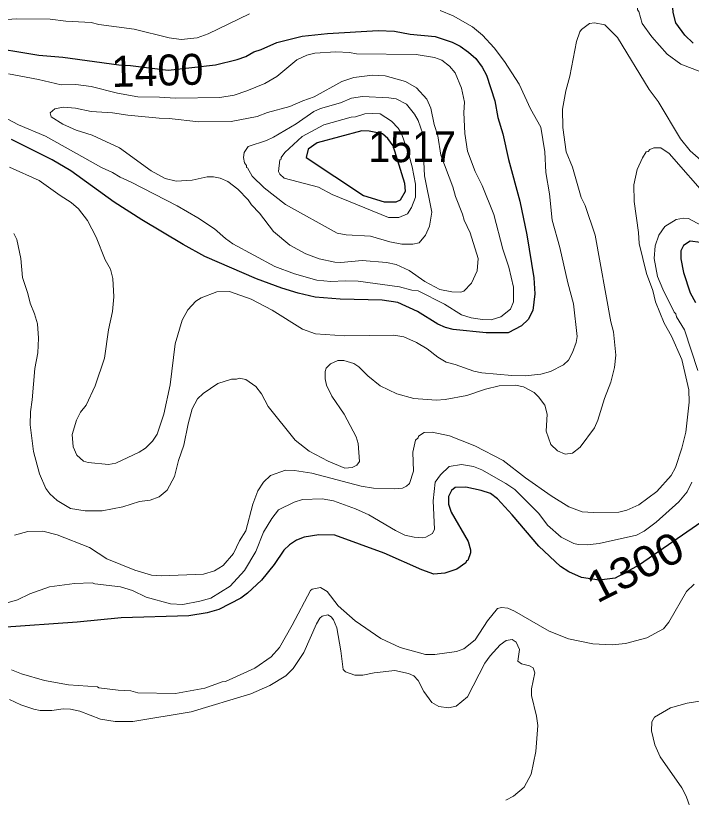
# Model space of a CAD drawing. Extents: x 598.3 to 623.2, y 6902.2 to 6930.1.
# Drawn here: x 602.248 to 603.994, y 6907.581 to 6909.6 of the extents above; entities that cross this region are included whole.
import ezdxf
from ezdxf.enums import TextEntityAlignment as Align

# ---------------------------------------------------------------- set-up
doc = ezdxf.new("R2010")
doc.units = 0
doc.header["$LTSCALE"] = 0.032
doc.layers.add('1', color=7, linetype='Continuous', lineweight=25)
doc.layers.add('2', color=7, linetype='Continuous', lineweight=13)
doc.layers.add('21', color=7, linetype='Continuous')
doc.layers.add('61', color=7, linetype='Continuous')

msp = doc.modelspace()

# ---------------------------------------------------------------- linework, layer by layer
at = {"layer": '1'}
for points in [[(603.9985, 6909.529), (603.9766, 6909.5502), (603.9539, 6909.5817), (603.9465, 6909.6088), (603.9441, 6909.647), (603.9471, 6909.667), (603.9513, 6909.6737), (603.953, 6909.6839), (603.9701, 6909.7117), (604.0021, 6909.7534)], [(602.1618, 6909.522), (602.3075, 6909.4985), (602.3701, 6909.4929), (602.5144, 6909.4734), (602.5447, 6909.4719), (602.6424, 6909.4595), (602.7643, 6909.473), (602.8201, 6909.4872), (602.8428, 6909.4952), (602.8633, 6909.5066), (602.8827, 6909.5126), (602.9224, 6909.5309), (602.9885, 6909.5471), (603.0533, 6909.5544), (603.1845, 6909.5617), (603.2266, 6909.5599), (603.2676, 6909.5528), (603.332, 6909.5463), (603.376, 6909.5316), (603.3965, 6909.5214), (603.4181, 6909.5064), (603.4366, 6909.4894), (603.4532, 6909.4673), (603.4647, 6909.4462), (603.486, 6909.3805), (603.494, 6909.3371), (603.507, 6909.2951), (603.5214, 6909.229), (603.5508, 6909.1214), (603.5685, 6909.0344), (603.5864, 6908.9232), (603.5894, 6908.8822), (603.5839, 6908.8391), (603.5722, 6908.8159), (603.5552, 6908.7989), (603.5204, 6908.7815), (603.4639, 6908.7807), (603.3787, 6908.7895), (603.3587, 6908.7949), (603.3384, 6908.8037), (603.2865, 6908.8358), (603.2351, 6908.8594), (603.1951, 6908.8655), (603.0862, 6908.8679), (603.0216, 6908.8736), (602.9782, 6908.8831), (602.9357, 6908.8962), (602.8706, 6908.9205), (602.7369, 6908.9785), (602.6809, 6909.009), (602.5743, 6909.0727), (602.5024, 6909.1188), (602.3907, 6909.1995), (602.3426, 6909.2275), (602.2371, 6909.2807)], [(604.0173, 6909.0145), (603.9906, 6909.0178), (603.9732, 6909.007), (603.9667, 6908.9926), (603.9662, 6908.9724), (603.9732, 6908.9373), (603.9907, 6908.8848), (604.0043, 6908.859)], [(603.7102, 6908.1489), (603.6771, 6908.1636), (603.6553, 6908.1779), (603.5996, 6908.2304), (603.531, 6908.3113), (603.4929, 6908.3525), (603.4745, 6908.366), (603.451, 6908.3739), (603.4114, 6908.3822), (603.3836, 6908.382), (603.3738, 6908.3735), (603.3661, 6908.358), (603.3661, 6908.3385), (603.3732, 6908.3178), (603.4169, 6908.2417), (603.4235, 6908.2204), (603.4235, 6908.213), (603.4166, 6908.1929), (603.4131, 6908.1919), (603.4111, 6908.1871), (603.3881, 6908.1708), (603.357, 6908.1606), (603.3288, 6908.1581), (603.2977, 6908.1686), (603.1997, 6908.2117), (603.0728, 6908.2588), (603.0312, 6908.2591), (602.9937, 6908.2535), (602.974, 6908.2453), (602.9559, 6908.2335), (602.9409, 6908.2193), (602.9155, 6908.1825), (602.8833, 6908.1425), (602.8473, 6908.1088), (602.8295, 6908.0961), (602.7728, 6908.0663), (602.7431, 6908.0581), (602.6958, 6908.0503), (602.5206, 6908.0447), (602.4068, 6908.0335), (602.2115, 6908.0198)], [(604.0321, 6908.3009), (603.8601, 6908.1822), (603.7972, 6908.1477), (603.7557, 6908.1422), (603.7102, 6908.1489)]]:
    msp.add_lwpolyline(points, dxfattribs=at)
msp.add_lwpolyline([(603.2314, 6909.1197), (603.2419, 6909.1245), (603.2556, 6909.1474), (603.2536, 6909.1672), (603.2236, 6909.2643), (603.21, 6909.283), (603.1962, 6909.2951), (603.1613, 6909.3019), (603.1423, 6909.3026), (603.0267, 6909.2714), (603.0036, 6909.2551), (602.9986, 6909.2336), (603.1471, 6909.136), (603.1997, 6909.1192)], close=True, dxfattribs=at)
at = {"layer": '2'}
for points in [[(604.0187, 6909.4552), (603.967, 6909.4748), (603.9316, 6909.5012), (603.8918, 6909.5458), (603.8666, 6909.5798), (603.8583, 6909.6113), (603.855, 6909.6154), (603.8556, 6909.649), (603.8606, 6909.6693), (603.8783, 6909.7177), (603.9042, 6909.7695), (603.918, 6909.7866), (603.9833, 6909.8454), (603.9988, 6909.8554)], [(602.8523, 6909.6052), (602.7458, 6909.5534), (602.7171, 6909.5431), (602.6754, 6909.5383), (602.6443, 6909.543), (602.5544, 6909.565), (602.4629, 6909.5778), (602.443, 6909.5828), (602.3775, 6909.586), (602.337, 6909.5908), (602.2501, 6909.5924), (602.1872, 6909.5875)], [(603.549, 6909.4231), (603.5106, 6909.482), (603.4844, 6909.5169), (603.4539, 6909.5499), (603.4284, 6909.5715), (603.3785, 6909.5996), (603.3448, 6909.6136)], [(603.4975, 6908.6446), (603.5393, 6908.6461), (603.5597, 6908.6417), (603.5876, 6908.6269), (603.5993, 6908.616), (603.6154, 6908.5946), (603.621, 6908.5706), (603.6187, 6908.5275), (603.6307, 6908.4923), (603.648, 6908.4765), (603.668, 6908.4673), (603.6864, 6908.4699), (603.7064, 6908.4855), (603.7439, 6908.5359), (603.7521, 6908.5555), (603.7691, 6908.6116), (603.7859, 6908.6533), (603.7951, 6908.6918), (603.7984, 6908.7238), (603.7927, 6908.7833), (603.7858, 6908.8095), (603.7456, 6909.0334), (603.7193, 6909.1099), (603.7092, 6909.1305), (603.6866, 6909.2093), (603.6705, 6909.2482), (603.6619, 6909.311), (603.6608, 6909.3588), (603.6694, 6909.4062), (603.6801, 6909.4441), (603.6972, 6909.5336), (603.7059, 6909.5587), (603.7101, 6909.5649), (603.7303, 6909.5803), (603.7432, 6909.5819), (603.77, 6909.5768), (603.803, 6909.5439), (603.8852, 6909.4096), (603.9082, 6909.3782), (603.9654, 6909.2819), (603.9903, 6909.2514), (604.018, 6909.2269)], [(602.2261, 6909.3338), (602.2557, 6909.3179), (602.3253, 6909.2888), (602.4694, 6909.2078), (602.4986, 6909.1948), (602.5177, 6909.1828), (602.5463, 6909.1702), (602.6653, 6909.109), (602.7184, 6909.0784), (602.7619, 6909.0494), (602.7902, 6909.0245), (602.8091, 6909.0112), (602.9179, 6908.9528), (602.9681, 6908.9337), (603.0259, 6908.917), (603.0624, 6908.9133), (603.0995, 6908.9158), (603.1332, 6908.9141), (603.24, 6908.8995), (603.2719, 6908.8915), (603.2881, 6908.8899), (603.3558, 6908.8553), (603.4, 6908.8275), (603.4253, 6908.82), (603.4544, 6908.8152), (603.4769, 6908.8146), (603.5019, 6908.8222), (603.5263, 6908.8421), (603.5344, 6908.8615), (603.5344, 6908.8987), (603.5223, 6908.9503), (603.5064, 6908.9973), (603.4835, 6909.0863), (603.4533, 6909.1613), (603.4351, 6909.1977), (603.4158, 6909.2499), (603.4082, 6909.2961), (603.4058, 6909.3502), (603.4081, 6909.3769), (603.4002, 6909.413), (603.3838, 6909.4524), (603.3688, 6909.4699), (603.3493, 6909.485), (603.3302, 6909.4921), (603.2824, 6909.5001), (603.1286, 6909.5017), (603.1105, 6909.505), (603.0756, 6909.5067), (603.0211, 6909.5037), (603.0001, 6909.4985), (602.9745, 6909.4859), (602.9228, 6909.4434), (602.8915, 6909.4247), (602.8456, 6909.4058), (602.8126, 6909.395), (602.7757, 6909.3885), (602.6608, 6909.3868), (602.62, 6909.39), (602.5639, 6909.3908), (602.5112, 6909.3997), (602.4427, 6909.4177), (602.4033, 6909.4224), (602.3653, 6909.4217), (602.307, 6909.4355), (602.2298, 6909.4499)], [(602.2318, 6909.2091), (602.3086, 6909.1749), (602.3631, 6909.1356), (602.3917, 6909.1179), (602.4102, 6909.1017), (602.434, 6909.0716), (602.456, 6909.0285), (602.4797, 6908.9697), (602.4934, 6908.9453), (602.499, 6908.9217), (602.5016, 6908.8744), (602.4983, 6908.8359), (602.4877, 6908.7884), (602.4772, 6908.7156), (602.4533, 6908.6438), (602.4301, 6908.5942), (602.4154, 6908.576), (602.4052, 6908.5558), (602.3939, 6908.5185), (602.3962, 6908.4862), (602.4062, 6908.4647), (602.4235, 6908.45), (602.4355, 6908.4462), (602.4883, 6908.4414), (602.5066, 6908.4446), (602.5674, 6908.4726), (602.5831, 6908.4832), (602.6012, 6908.5015), (602.6136, 6908.5191), (602.6308, 6908.5706), (602.6473, 6908.6464), (602.6598, 6908.7525), (602.6785, 6908.814), (602.6932, 6908.8402), (602.7134, 6908.8629), (602.7276, 6908.8718), (602.7677, 6908.8871), (602.8008, 6908.8882), (602.8569, 6908.8683), (602.9109, 6908.8398), (602.9891, 6908.7909), (603.0226, 6908.7782), (603.098, 6908.7733), (603.2255, 6908.7748), (603.2509, 6908.7709), (603.2838, 6908.7561), (603.3112, 6908.7399), (603.3386, 6908.7184), (603.3601, 6908.7051), (603.3836, 6908.6996), (603.4322, 6908.6818), (603.4528, 6908.6776), (603.5303, 6908.6705), (603.5641, 6908.6697), (603.6046, 6908.6745), (603.6297, 6908.6808), (603.6637, 6908.6986), (603.676, 6908.7106), (603.6864, 6908.7301), (603.6963, 6908.7562), (603.6987, 6908.7719), (603.6897, 6908.8556), (603.6745, 6908.9098), (603.6536, 6909.0018), (603.6339, 6909.0722), (603.6276, 6909.1397), (603.6181, 6909.1953), (603.6154, 6909.2482), (603.6045, 6909.3124), (603.5784, 6909.3596), (603.549, 6909.4231)], [(604.0405, 6909.1251), (603.9368, 6909.2441), (603.9147, 6909.2589), (603.897, 6909.2589), (603.8866, 6909.2545), (603.8826, 6909.2495), (603.8771, 6909.2485), (603.8674, 6909.233), (603.854, 6909.2031), (603.8448, 6909.1632), (603.8459, 6909.1199), (603.8574, 6909.0402), (603.8587, 6909.0119), (603.8777, 6908.9341), (603.8947, 6908.8904), (603.9011, 6908.8615), (603.9232, 6908.8059), (603.9422, 6908.7727), (603.9692, 6908.7123), (603.9869, 6908.6335), (603.9885, 6908.6019), (603.9794, 6908.5246), (603.969, 6908.4836), (603.9527, 6908.4336), (603.9419, 6908.4125), (603.9049, 6908.3716), (603.8585, 6908.3371), (603.8269, 6908.3229), (603.8061, 6908.3175), (603.741, 6908.3168), (603.7119, 6908.319), (603.6772, 6908.3319), (603.6313, 6908.3597), (603.5653, 6908.4062), (603.5075, 6908.4515), (603.4346, 6908.4888), (603.3686, 6908.5147), (603.3242, 6908.5247), (603.3035, 6908.524), (603.2889, 6908.5138), (603.2882, 6908.5102), (603.2812, 6908.5037), (603.2738, 6908.4732), (603.276, 6908.4238), (603.2656, 6908.392), (603.2576, 6908.3847), (603.2478, 6908.3799), (603.2269, 6908.3783), (603.1729, 6908.3799), (603.1405, 6908.3847), (603.0129, 6908.4187), (602.9684, 6908.4259), (602.9451, 6908.4267), (602.9062, 6908.4122), (602.8886, 6908.3954), (602.8741, 6908.3731), (602.861, 6908.3388), (602.8431, 6908.27), (602.8266, 6908.2441), (602.8109, 6908.2109), (602.7838, 6908.1797), (602.7616, 6908.1667), (602.7333, 6908.1581), (602.6252, 6908.1531), (602.5992, 6908.1551), (602.5559, 6908.1682), (602.484, 6908.1975), (602.4387, 6908.2267), (602.3553, 6908.2594), (602.3178, 6908.2689), (602.2797, 6908.2681), (602.2451, 6908.2582)], [(604.0536, 6909.0398), (603.9866, 6909.0768), (603.9731, 6909.0776), (603.9543, 6909.0742), (603.9253, 6909.0557), (603.9095, 6909.0337), (603.9002, 6909.0055), (603.8979, 6908.9733)], [(602.2432, 6909.0379), (602.2512, 6909.022), (602.2618, 6908.9732), (602.266, 6908.9244), (602.2798, 6908.8823), (602.2852, 6908.8575), (602.2968, 6908.8305), (602.3041, 6908.8041), (602.3073, 6908.7675), (602.3056, 6908.7298), (602.2976, 6908.6887), (602.291, 6908.6084), (602.2862, 6908.5774), (602.2854, 6908.5433), (602.2942, 6908.4748), (602.3094, 6908.4167), (602.3263, 6908.379), (602.3366, 6908.3651), (602.3554, 6908.3477), (602.3901, 6908.3272), (602.4272, 6908.3217), (602.4712, 6908.3216), (602.5248, 6908.3317), (602.5682, 6908.3458), (602.5952, 6908.349), (602.6184, 6908.3572), (602.6394, 6908.3747), (602.6584, 6908.4096), (602.669, 6908.4517), (602.6828, 6908.4907), (602.6934, 6908.5463), (602.7039, 6908.5849), (602.7176, 6908.6104), (602.7326, 6908.6248), (602.7703, 6908.65), (602.8053, 6908.6616), (602.8185, 6908.6616), (602.8252, 6908.664), (602.8426, 6908.6609), (602.8686, 6908.6426), (602.8835, 6908.6235), (602.9003, 6908.5911), (602.9699, 6908.5041), (603.0064, 6908.4755), (603.0554, 6908.4493), (603.0989, 6908.4317), (603.1178, 6908.4331), (603.1292, 6908.4395), (603.1361, 6908.4489), (603.133, 6908.4951), (603.1277, 6908.5127), (603.0967, 6908.571), (603.0646, 6908.6177), (603.0513, 6908.6456), (603.0479, 6908.6626), (603.0478, 6908.6808), (603.0506, 6908.6899), (603.0616, 6908.701), (603.0801, 6908.7093), (603.0963, 6908.71), (603.1217, 6908.7018), (603.1351, 6908.6933), (603.1575, 6908.6701), (603.1899, 6908.6444), (603.2325, 6908.6238), (603.2765, 6908.6114), (603.3349, 6908.6073), (603.3576, 6908.6093), (603.4133, 6908.6195), (603.4618, 6908.6357), (603.4975, 6908.6446)], [(603.8979, 6908.9733), (603.9067, 6908.9262), (603.9198, 6908.8936), (603.9493, 6908.8346), (603.9537, 6908.8298), (603.9556, 6908.8225), (603.9763, 6908.7889), (604.0103, 6908.6837)], [(603.9951, 6908.3955), (603.9828, 6908.3701), (603.9611, 6908.3443), (603.9029, 6908.2917), (603.8723, 6908.2686), (603.8523, 6908.2586), (603.7559, 6908.2373), (603.7248, 6908.2334), (603.7017, 6908.2343), (603.6898, 6908.2372), (603.6572, 6908.2532), (603.622, 6908.2841), (603.6001, 6908.3141), (603.5374, 6908.3767), (603.5148, 6908.3921), (603.4524, 6908.4273), (603.4306, 6908.4357), (603.3997, 6908.4413), (603.3682, 6908.4355), (603.3457, 6908.4139), (603.3321, 6908.395), (603.3264, 6908.3469), (603.3304, 6908.2741), (603.3254, 6908.2626), (603.3082, 6908.2536), (603.2996, 6908.252), (603.2773, 6908.2535), (603.2537, 6908.2587), (603.2291, 6908.2703), (603.1607, 6908.3109), (603.1262, 6908.3265), (603.0693, 6908.3468), (603.0396, 6908.3523), (602.9888, 6908.3506), (602.9672, 6908.344), (602.9271, 6908.3238), (602.9099, 6908.3013), (602.8887, 6908.2663), (602.8688, 6908.2167), (602.8395, 6908.167), (602.802, 6908.1266), (602.7519, 6908.0956), (602.7236, 6908.0877), (602.6797, 6908.0797), (602.6482, 6908.081), (602.5851, 6908.0986), (602.5499, 6908.1152), (602.5191, 6908.1249), (602.4526, 6908.1325), (602.4461, 6908.1353), (602.4, 6908.1337), (602.3353, 6908.125), (602.2844, 6908.1069), (602.2528, 6908.0913), (602.2201, 6908.082)], [(604.0012, 6908.1317), (603.9814, 6908.1129), (603.9359, 6908.0338), (603.9222, 6908.0165), (603.8785, 6907.9933), (603.8233, 6907.9789), (603.7895, 6907.9751), (603.7395, 6907.9776), (603.676, 6907.9908), (603.6267, 6908.0107), (603.5366, 6908.0623), (603.5196, 6908.0699), (603.5036, 6908.0714), (603.4931, 6908.0687)], [(603.4931, 6908.0687), (603.4671, 6908.0375), (603.4355, 6907.9879), (603.4062, 6907.965), (603.3869, 6907.9581), (603.331, 6907.9501), (603.307, 6907.9499), (603.2417, 6907.9686), (603.1916, 6907.992), (603.1254, 6908.0368), (603.0813, 6908.076), (603.0528, 6908.1126), (603.0354, 6908.1232), (603.0138, 6908.1193), (603.0095, 6908.1153), (602.9628, 6908.0259), (602.9299, 6907.9687), (602.908, 6907.9445), (602.8656, 6907.915), (602.7906, 6907.8807), (602.7816, 6907.8795), (602.737, 6907.8631), (602.6608, 6907.8497), (602.5633, 6907.8513), (602.5455, 6907.8561), (602.5128, 6907.8577), (602.463, 6907.8643), (602.4592, 6907.8667), (602.3842, 6907.8722), (602.3228, 6907.8834), (602.2628, 6907.9004), (602.2373, 6907.9104)], [(603.5148, 6907.5743), (603.5342, 6907.584), (603.5621, 6907.6078), (603.5797, 6907.6408), (603.5919, 6907.6996), (603.5968, 6907.7665), (603.5936, 6907.7911), (603.5806, 6907.8442), (603.5806, 6907.8615), (603.5894, 6907.903), (603.5851, 6907.9161), (603.5754, 6907.9209), (603.5546, 6907.9261), (603.5451, 6907.9332), (603.5499, 6907.9631), (603.5413, 6907.9818), (603.531, 6907.9887), (603.5152, 6907.9864), (603.4996, 6907.9749), (603.4741, 6907.947), (603.4603, 6907.9279), (603.415, 6907.8412), (603.3863, 6907.8166), (603.3666, 6907.8124), (603.3416, 6907.816), (603.3236, 6907.8264), (603.303, 6907.8543), (603.288, 6907.8834), (603.2771, 6907.8955), (603.2631, 6907.9015), (603.2279, 6907.9087), (603.174, 6907.9031), (603.1448, 6907.8966), (603.1243, 6907.8966), (603.0998, 6907.9052), (603.0939, 6907.9113), (603.0884, 6907.9595), (603.078, 6908.0191), (603.0694, 6908.0395), (603.0634, 6908.0477), (603.0544, 6908.0527), (603.04, 6908.0491), (603.0339, 6908.0444), (603.0251, 6908.0291), (602.9929, 6907.9552), (602.9649, 6907.914), (602.9461, 6907.8953), (602.9046, 6907.8706), (602.8558, 6907.8487)], [(602.8558, 6907.8487), (602.7013, 6907.8024), (602.5507, 6907.7768), (602.5054, 6907.7768), (602.4673, 6907.7833), (602.4139, 6907.8035), (602.3901, 6907.8091), (602.3704, 6907.8099), (602.3418, 6907.806), (602.3116, 6907.806), (602.2952, 6907.8089), (602.2611, 6907.82), (602.2318, 6907.8338)], [(603.9951, 6907.5434), (603.9803, 6907.5844), (603.9696, 6907.6055), (603.9134, 6907.6859), (603.8991, 6907.7172), (603.8905, 6907.7535), (603.8914, 6907.7765), (603.8989, 6907.7881), (603.9403, 6907.8129), (603.9832, 6907.8246), (604.0157, 6907.8295)]]:
    msp.add_lwpolyline(points, dxfattribs=at)
for points in [[(603.4405, 6908.9409), (603.4429, 6908.9732), (603.422, 6909.0394), (603.4064, 6909.0725), (603.4025, 6909.0879), (603.3843, 6909.1334), (603.3777, 6909.1585), (603.3467, 6909.2401), (603.3385, 6909.2897), (603.3289, 6909.3194), (603.3204, 6909.361), (603.3107, 6909.3848), (603.284, 6909.4137), (603.2549, 6909.4306), (603.2028, 6909.4451), (603.1696, 6909.4467), (603.1214, 6909.4402), (603.0906, 6909.43), (603.0194, 6909.3907), (602.9898, 6909.3807), (602.9562, 6909.3657), (602.8989, 6909.3502), (602.8717, 6909.3397), (602.8048, 6909.327), (602.7211, 6909.3257), (602.6443, 6909.335), (602.6192, 6909.3351), (602.5382, 6909.3432), (602.4986, 6909.3496), (602.4427, 6909.3529), (602.4025, 6909.361), (602.3704, 6909.3641), (602.3496, 6909.3593), (602.3372, 6909.3493), (602.3394, 6909.3387), (602.3698, 6909.3203), (602.4047, 6909.3047), (602.4456, 6909.2917), (602.5164, 6909.2588), (602.5983, 6909.1995), (602.6345, 6909.1795), (602.6629, 6909.1732), (602.7039, 6909.1754), (602.7425, 6909.1844), (602.7592, 6909.1844), (602.7762, 6909.1806), (602.7964, 6909.1722), (602.8217, 6909.1525), (602.8491, 6909.1242), (602.8575, 6909.1117), (602.8781, 6909.0903), (602.914, 6909.0424), (602.9561, 6909.0076), (602.9977, 6908.9849), (603.0323, 6908.9724), (603.0723, 6908.9633), (603.0882, 6908.9627), (603.1432, 6908.9683), (603.206, 6908.9626), (603.2314, 6908.9579), (603.2643, 6908.9423), (603.3054, 6908.9135), (603.3443, 6908.8928), (603.3752, 6908.8866), (603.3982, 6908.8858), (603.4061, 6908.8885), (603.4256, 6908.9095)], [(602.9449, 6909.1124), (602.89, 6909.1553), (602.8592, 6909.186), (602.8472, 6909.2075), (602.8448, 6909.2083), (602.8445, 6909.2134), (602.8396, 6909.2201), (602.8371, 6909.2339), (602.8383, 6909.247), (602.8484, 6909.2623), (602.8963, 6909.2782), (602.9141, 6909.2863), (602.9724, 6909.3211), (603.0182, 6909.3529), (603.0355, 6909.3603), (603.0874, 6909.3755), (603.1157, 6909.387), (603.1442, 6909.3917), (603.2125, 6909.3884), (603.2314, 6909.3853), (603.2574, 6909.3716), (603.2786, 6909.3455), (603.2882, 6909.3296), (603.2996, 6909.2954), (603.3053, 6909.2544), (603.3021, 6909.2405), (603.3046, 6909.1864), (603.3231, 6909.093), (603.3171, 6909.0566), (603.3072, 6909.0336), (603.2905, 6909.0137), (603.274, 6909.0097), (603.2457, 6909.0097), (603.2147, 6909.0158), (603.1651, 6909.0307), (603.1016, 6909.034), (603.0787, 6909.0385)], [(603.1898, 6909.3463), (603.1696, 6909.3479), (603.1505, 6909.3463), (603.1259, 6909.3391), (603.1151, 6909.3382), (603.0443, 6909.3182), (602.9882, 6909.2882), (602.9437, 6909.2469), (602.934, 6909.2339), (602.9337, 6909.2293), (602.9306, 6909.228), (602.9274, 6909.1982), (602.9302, 6909.1905), (602.9415, 6909.1807), (603.0303, 6909.1571), (603.0655, 6909.1381), (603.211, 6909.0793), (603.2381, 6909.0793), (603.2602, 6909.0886), (603.271, 6909.1045), (603.2812, 6909.1316), (603.2811, 6909.1653), (603.2728, 6909.2101), (603.2641, 6909.2417), (603.2446, 6909.2961), (603.2365, 6909.3099), (603.2194, 6909.3278)]]:
    msp.add_lwpolyline(points, close=True, dxfattribs=at)

# ---------------------------------------------------------------- texts
at = {"layer": '21', "width": 0.95}
msp.add_text('1517', height=0.08, dxfattribs=at).set_placement((603.1593, 6909.2219))
at = {"layer": '61'}
msp.add_text('1400', height=0.08, rotation=1.608, dxfattribs=at).set_placement((602.6154, 6909.4192), align=Align.CENTER)
at = {"layer": '61', "width": 1.1}
msp.add_text('1300', height=0.08, rotation=26.996, dxfattribs=at).set_placement((603.8668, 6908.1407), align=Align.CENTER)

doc.saveas('drawing.dxf')
